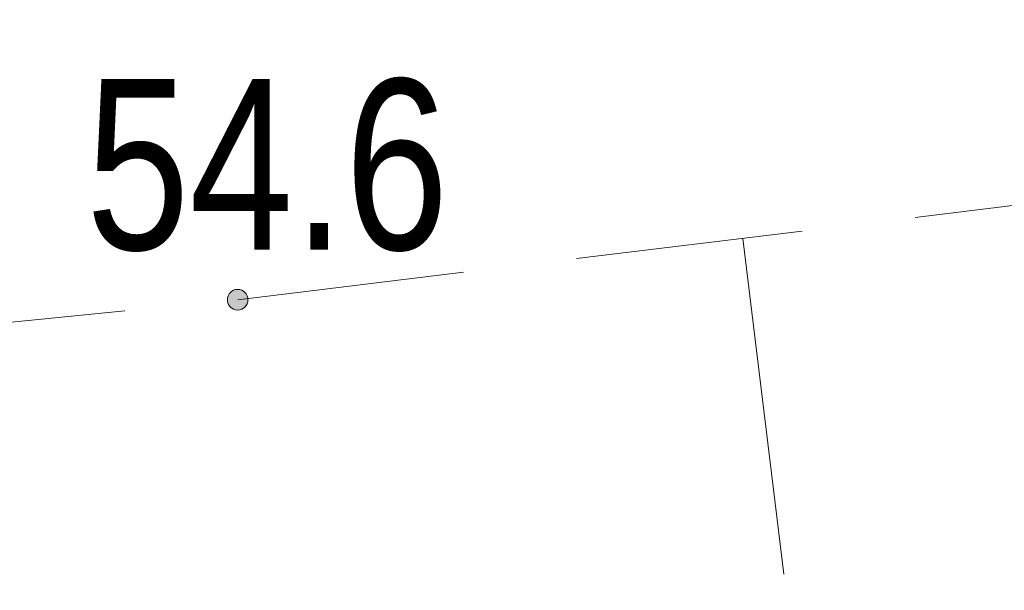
# Model space of a CAD drawing. Header units: metres. Extents: x 5504996 to 5514259, y 5943254 to 5951281.
# Tile 490 of 656: x 5509770.56 to 5509774.89, y 5948021.12 to 5948023.63. Entities that reach past the tile are written whole.
import ezdxf

# ---------------------------------------------------------------- set-up
doc = ezdxf.new("R2010")
doc.units = ezdxf.units.M
doc.linetypes.add('L_0_04', pattern=[1.5, 1, -0.5])
doc.layers.get('0').update_dxf_attribs({"linetype": 'CONTINUOUS', "lineweight": 18, "true_color": 0x000000})
for name, color, linetype, lineweight, true_color in [('KR_ObiektKarto', 7, 'CONTINUOUS', 18, 0x000000), ('OT_Rzedna', 7, 'CONTINUOUS', 18, 0x000000), ('OT_Skarpa', 7, 'CONTINUOUS', 18, 0x000000)]:
    doc.layers.add(name, color=color, linetype=linetype, lineweight=lineweight, true_color=true_color)
doc.styles.get("Standard").update_dxf_attribs({"font": 'simplex.shx'})

# ---------------------------------------------------------------- blocks, each defined once
blk = doc.blocks.new('OTRN')
at = {"linetype": 'Continuous', "lineweight": 13}
blk.add_hatch(color=0, dxfattribs=at).paths.add_polyline_path([(0, -0.0906, 1), (0, 0.0906, 1)])
at = {"color": 0, "linetype": 'Continuous', "lineweight": 13}
blk.add_circle((0, 0), 0.0906, dxfattribs=at)

msp = doc.modelspace()

# ---------------------------------------------------------------- linework, layer by layer
at = {"layer": 'KR_ObiektKarto', "linetype": 'Continuous', "lineweight": 18, "flags": 128}
msp.add_lwpolyline([(5509773.7411, 5948022.6701), (5509773.9207, 5948021.1923)], dxfattribs=at)
at = {"layer": 'OT_Skarpa', "color": 18, "linetype": 'L_0_04', "lineweight": 18, "true_color": 0x000000, "flags": 128}
msp.add_lwpolyline([(5509771.52, 5948022.4), (5509791.67, 5948024.85), (5509811.6, 5948024.25), (5509811.76, 5948020.74), (5509791.47, 5948021.49), (5509785.25, 5948020.72), (5509761.63, 5948018.59), (5509762, 5948021.46)], close=True, dxfattribs=at)

# ---------------------------------------------------------------- block references
at = {"layer": 'OT_Rzedna', "linetype": 'Continuous', "xscale": 0.5, "yscale": 0.5, "zscale": 0.5}
msp.add_blockref('OTRN', (5509771.52, 5948022.4, 54.6), dxfattribs=at)

# ---------------------------------------------------------------- next in the draw order: texts
at = {"layer": 'OT_Rzedna', "color": 18, "true_color": 0x000000, "insert": (5509771.65, 5948022.61), "char_height": 0.75, "attachment_point": 8, "line_spacing_factor": 0.9, "bg_fill": 3, "box_fill_scale": 1, "bg_fill_color": 0, "bg_fill_transparency": 0}
msp.add_mtext('\\W0.7818x;\\fArial|b0|i0;54.6', dxfattribs=at)

doc.saveas('drawing.dxf')
